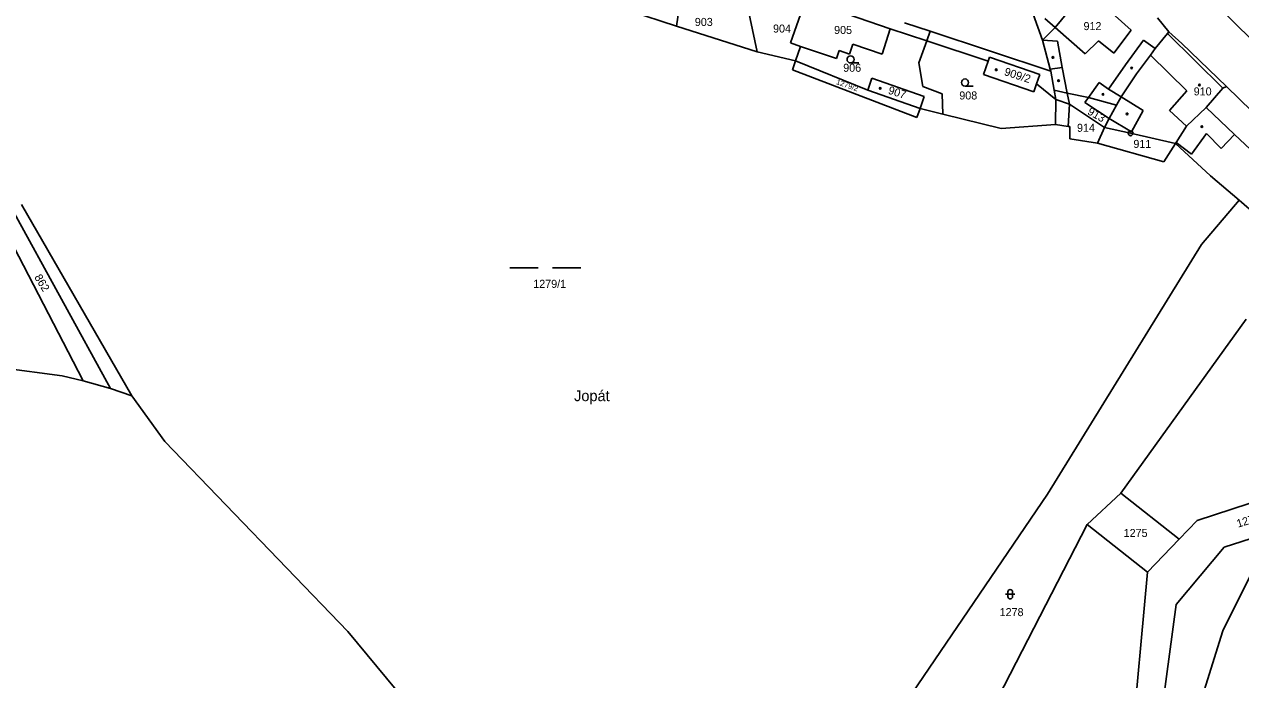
# Model space of a CAD drawing. Extents: x -779596 to -776743, y -1030330 to -1024513.
# Drawn here: x -777792.7 to -777535.2, y -1025704.2 to -1025565.5 of the extents above; entities that cross this region are included whole.
import ezdxf

# ---------------------------------------------------------------- set-up
doc = ezdxf.new("R2010")
doc.units = 0
for name, color, linetype in [('hranice parcel', 7, 'Continuous'), ('hranice vnitřní', 7, 'Continuous'), ('kultura', 7, 'Continuous'), ('Kód', 7, 'Continuous'), ('názvosloví', 7, 'Continuous'), ('č_ parcel šipka', 7, 'Continuous'), ('č_pacel stav_', 7, 'Continuous'), ('č_parcel poz_', 7, 'Continuous')]:
    doc.layers.add(name, color=color, linetype=linetype)

msp = doc.modelspace()

# ---------------------------------------------------------------- linework, layer by layer
at = {"layer": 'hranice parcel'}
for points in [[(-777582.41, -1025554.07), (-777577.17, -1025568.88)], [(-777654.61, -1025565.88), (-777653.62, -1025559.2)], [(-777639.53, -1025562.02), (-777637.56, -1025571.33)], [(-777625.22, -1025561.06), (-777609.4, -1025566.46)], [(-777540.06, -1025561.64), (-777529.23, -1025572.36)], [(-777664.61, -1025562.69), (-777654.61, -1025565.88)], [(-777628.41, -1025563.46), (-777630.48, -1025569.46)], [(-777606.38, -1025565.2), (-777600.96, -1025566.99)], [(-777574.49, -1025566.17), (-777571.8, -1025562.91)], [(-777552.8, -1025564.12), (-777550.41, -1025567.13)], [(-777654.61, -1025565.88), (-777637.56, -1025571.33)], [(-777611.12, -1025571.82), (-777609.4, -1025566.46)], [(-777609.4, -1025566.46), (-777601.67, -1025569.02)], [(-777600.96, -1025566.99), (-777575.38, -1025575.43)], [(-777577.17, -1025568.88), (-777574.49, -1025566.17)], [(-777553.26, -1025570.62), (-777550.67, -1025567.45)], [(-777550.67, -1025567.45), (-777550.41, -1025567.13)], [(-777550.41, -1025567.13), (-777547.67, -1025569.59)], [(-777630.48, -1025569.46), (-777628.39, -1025570.18)], [(-777629.45, -1025573.27), (-777628.39, -1025570.18)], [(-777628.39, -1025570.18), (-777620.79, -1025572.77)], [(-777618.04, -1025571.83), (-777617.33, -1025569.74)], [(-777617.33, -1025569.74), (-777611.12, -1025571.82)], [(-777603.3, -1025573.69), (-777601.67, -1025569.02)], [(-777601.67, -1025569.02), (-777588.66, -1025573.31)], [(-777577.17, -1025568.88), (-777575.49, -1025575)], [(-777547.67, -1025569.59), (-777538.2, -1025578.69)], [(-777637.56, -1025571.33), (-777629.45, -1025573.27)], [(-777620.79, -1025572.77), (-777620.22, -1025571.09)], [(-777620.22, -1025571.09), (-777618.04, -1025571.83)], [(-777588.66, -1025573.31), (-777588.37, -1025572.46)], [(-777588.37, -1025572.46), (-777577.74, -1025576.12)], [(-777557.24, -1025575.97), (-777554.3, -1025572.02)], [(-777554.3, -1025572.02), (-777553.26, -1025570.62)], [(-777630.09, -1025575.12), (-777629.45, -1025573.27)], [(-777630.09, -1025575.12), (-777603.74, -1025585.23)], [(-777629.45, -1025573.27), (-777614.15, -1025579.43)], [(-777603.3, -1025573.69), (-777602.45, -1025578.67)], [(-777589.64, -1025576.15), (-777588.66, -1025573.31)], [(-777575.49, -1025575), (-777575.38, -1025575.43)], [(-777575.38, -1025575.43), (-777574.65, -1025579.44)], [(-777614.15, -1025579.43), (-777613.25, -1025576.88)], [(-777613.25, -1025576.88), (-777602.18, -1025580.79)], [(-777589.64, -1025576.15), (-777579.01, -1025579.81)], [(-777578.42, -1025578.11), (-777577.74, -1025576.12)], [(-777560.51, -1025580.84), (-777557.24, -1025575.97)], [(-777614.15, -1025579.43), (-777603.07, -1025583.34)], [(-777602.45, -1025578.67), (-777598.36, -1025580.19)], [(-777598.36, -1025580.19), (-777598.27, -1025584.51)], [(-777579.01, -1025579.81), (-777578.42, -1025578.11)], [(-777578.42, -1025578.11), (-777574.3, -1025581.41)], [(-777574.65, -1025579.44), (-777574.3, -1025581.41)], [(-777574.65, -1025579.44), (-777571.89, -1025580.1)], [(-777571.89, -1025580.1), (-777567.4, -1025581)], [(-777542.48, -1025583.15), (-777538.93, -1025579.03)], [(-777538.93, -1025579.03), (-777538.2, -1025578.69)], [(-777538.2, -1025578.69), (-777530.17, -1025586.49)], [(-777603.07, -1025583.34), (-777602.18, -1025580.79)], [(-777574.36, -1025586.7), (-777574.3, -1025581.41)], [(-777574.3, -1025581.41), (-777571.41, -1025582.44)], [(-777571.41, -1025582.44), (-777564.05, -1025587.33)], [(-777567.4, -1025581), (-777561.47, -1025582.59)], [(-777563, -1025585.41), (-777561.47, -1025582.59)], [(-777561.47, -1025582.59), (-777560.51, -1025580.84)], [(-777546.64, -1025587.05), (-777542.48, -1025583.15)], [(-777603.74, -1025585.23), (-777603.07, -1025583.34)], [(-777603.07, -1025583.34), (-777598.27, -1025584.51)], [(-777598.27, -1025584.51), (-777585.9, -1025587.54)], [(-777564.05, -1025587.33), (-777563, -1025585.41)], [(-777585.9, -1025587.54), (-777574.36, -1025586.7)], [(-777574.36, -1025586.7), (-777571.69, -1025587.12)], [(-777571.69, -1025587.12), (-777571.34, -1025587.17)], [(-777571.39, -1025589.74), (-777571.34, -1025587.17)], [(-777565.53, -1025590.66), (-777564.05, -1025587.33)], [(-777564.05, -1025587.33), (-777558.48, -1025588.58)], [(-777548.83, -1025590.54), (-777546.64, -1025587.05)], [(-777571.39, -1025589.74), (-777565.53, -1025590.66)], [(-777565.53, -1025590.66), (-777551.46, -1025594.59)], [(-777558.48, -1025588.58), (-777548.99, -1025590.72)], [(-777551.46, -1025594.59), (-777548.99, -1025590.72)], [(-777548.99, -1025590.72), (-777548.83, -1025590.54)], [(-777548.99, -1025590.72), (-777541.57, -1025597.55)], [(-777541.57, -1025597.55), (-777535.52, -1025602.74)], [(-777543.49, -1025612.09), (-777535.52, -1025602.74)], [(-777535.52, -1025602.74), (-777531.73, -1025606)], [(-777795.23, -1025604.74), (-777774.45, -1025642.57)], [(-777798.19, -1025606.43), (-777780.25, -1025640.96)], [(-777576.1, -1025664.95), (-777543.49, -1025612.09)], [(-777560.53, -1025664.74), (-777534.02, -1025627.9)], [(-777797.48, -1025638.2), (-777784.69, -1025639.9)], [(-777784.69, -1025639.9), (-777780.25, -1025640.96)], [(-777780.25, -1025640.96), (-777774.45, -1025642.57)], [(-777774.45, -1025642.57), (-777769.99, -1025644.12)], [(-777769.99, -1025644.12), (-777762.96, -1025653.78)], [(-777762.96, -1025653.78), (-777724.21, -1025693.97)], [(-777614.31, -1025721.16), (-777576.1, -1025664.95)], [(-777567.68, -1025671.35), (-777560.53, -1025664.74)], [(-777560.53, -1025664.74), (-777548.21, -1025674.48)], [(-777544.4, -1025670.53), (-777522.37, -1025663.34)], [(-777548.21, -1025674.48), (-777544.4, -1025670.53)], [(-777538.69, -1025676.12), (-777519.95, -1025670.16)], [(-777599.05, -1025732.25), (-777567.68, -1025671.35)], [(-777567.68, -1025671.35), (-777554.94, -1025681.46)], [(-777554.94, -1025681.46), (-777548.21, -1025674.48)], [(-777548.85, -1025688.26), (-777538.69, -1025676.12)], [(-777558.4, -1025719.12), (-777554.94, -1025681.46)], [(-777538.93, -1025693.87), (-777532.71, -1025681.22)], [(-777553.05, -1025719.83), (-777548.85, -1025688.26)], [(-777724.21, -1025693.97), (-777704.15, -1025718.28)], [(-777547.54, -1025721.37), (-777538.93, -1025693.87)]]:
    msp.add_lwpolyline(points, dxfattribs=at)
at = {"layer": 'hranice vnitřní'}
for points in [[(-777567.89, -1025558.18), (-777558.36, -1025566.74)], [(-777576.66, -1025564.29), (-777574.49, -1025566.17)], [(-777601.67, -1025569.02), (-777600.96, -1025566.99)], [(-777574.49, -1025566.17), (-777568.08, -1025571.76)], [(-777562.04, -1025571.63), (-777558.36, -1025566.74)], [(-777550.67, -1025567.45), (-777538.93, -1025579.03)], [(-777577.17, -1025568.88), (-777573.95, -1025569.08)], [(-777573.95, -1025569.08), (-777572.99, -1025574.68)], [(-777568.08, -1025571.76), (-777565.31, -1025569)], [(-777565.31, -1025569), (-777562.04, -1025571.63)], [(-777559.59, -1025574.06), (-777555.76, -1025568.86)], [(-777555.76, -1025568.86), (-777553.26, -1025570.62)], [(-777554.3, -1025572.02), (-777546.58, -1025579.62)], [(-777575.49, -1025575), (-777572.99, -1025574.68)], [(-777572.99, -1025574.68), (-777571.89, -1025580.1)], [(-777563.17, -1025579.21), (-777559.59, -1025574.06)], [(-777567.4, -1025581), (-777565.14, -1025577.83)], [(-777565.14, -1025577.83), (-777563.17, -1025579.21)], [(-777571.89, -1025580.1), (-777571.41, -1025582.44)], [(-777563.17, -1025579.21), (-777560.51, -1025580.84)], [(-777550.26, -1025583.73), (-777546.58, -1025579.62)], [(-777571.69, -1025587.12), (-777571.41, -1025582.44)], [(-777568.15, -1025582.05), (-777567.4, -1025581)], [(-777568.15, -1025582.05), (-777563, -1025585.41)], [(-777560.51, -1025580.84), (-777555.83, -1025583.72)], [(-777542.48, -1025583.15), (-777536.49, -1025588.81)], [(-777563, -1025585.41), (-777558.3, -1025588.26)], [(-777558.3, -1025588.26), (-777555.83, -1025583.72)], [(-777550.26, -1025583.73), (-777546.64, -1025587.05)], [(-777548.83, -1025590.54), (-777545.61, -1025592.97)], [(-777545.61, -1025592.97), (-777542.44, -1025588.59)], [(-777542.44, -1025588.59), (-777539.3, -1025591.81)], [(-777539.3, -1025591.81), (-777536.49, -1025588.81)], [(-777536.49, -1025588.81), (-777529.67, -1025595.25)], [(-777793.31, -1025603.64), (-777769.99, -1025644.12)]]:
    msp.add_lwpolyline(points, dxfattribs=at)
at = {"layer": 'kultura'}
for points in [[(-777617.78, -1025573.7), (-777616.03, -1025573.7)], [(-777593.55, -1025578.58), (-777591.8, -1025578.58)], [(-777689.9, -1025617.04), (-777683.9, -1025617.04)], [(-777680.9, -1025617.04), (-777674.9, -1025617.04)], [(-777584.98, -1025686.12), (-777582.98, -1025686.12)], [(-777584.48, -1025686.62), (-777584.48, -1025685.62)], [(-777583.48, -1025685.62), (-777583.48, -1025686.62)]]:
    msp.add_lwpolyline(points, dxfattribs=at)
for centre, radius in [((-777617.78, -1025572.95), 0.75), ((-777574.95, -1025572.52), 0.175), ((-777586.95, -1025575.14), 0.175), ((-777558.27, -1025574.76), 0.175), ((-777593.55, -1025577.83), 0.75), ((-777573.74, -1025577.43), 0.175), ((-777611.51, -1025579.06), 0.175), ((-777564.34, -1025580.33), 0.175), ((-777543.91, -1025578.35), 0.175), ((-777559.22, -1025584.47), 0.175), ((-777543.4, -1025587.16), 0.175)]:
    msp.add_circle(centre, radius, dxfattribs=at)
for centre, start, end in [((-777583.98, -1025685.62), 0.101, 180.00143), ((-777583.98, -1025686.62), 180.10243, 0.00286)]:
    msp.add_arc(centre, 0.5, start, end, dxfattribs=at)
at = {"layer": 'Kód'}
for radius in [0.5, 0.032]:
    msp.add_circle((-777558.48, -1025588.58), radius, dxfattribs=at)

# ---------------------------------------------------------------- texts
at = {"layer": 'názvosloví'}
msp.add_text('Jopát', height=2.3, dxfattribs=at).set_placement((-777676.32, -1025645.26))
at = {"layer": 'č_ parcel šipka'}
msp.add_text('1273', height=1.7, rotation=17.40014, dxfattribs=at).set_placement((-777535.739, -1025672.04))
at = {"layer": 'č_pacel stav_'}
for s, p in [('912', (-777568.46, -1025566.74)), ('905', (-777621.27, -1025567.56)), ('910', (-777545.13, -1025580.56))]:
    msp.add_text(s, height=1.7, dxfattribs=at).set_placement(p)
for s, rotation, p in [('909/2', 342.10272, (-777585.389, -1025576.222)), ('907', 342.20272, (-777609.959, -1025580.161))]:
    msp.add_text(s, height=1.7, rotation=rotation, dxfattribs=at).set_placement(p)
at = {"layer": 'č_parcel poz_'}
for s, p in [('903', (-777650.76, -1025565.86)), ('904', (-777634.2, -1025567.26)), ('906', (-777619.34, -1025575.56)), ('908', (-777594.76, -1025581.42)), ('914', (-777569.84, -1025588.26)), ('911', (-777557.9, -1025591.67)), ('1279/1', (-777684.97, -1025621.28)), ('1275', (-777559.96, -1025674)), ('1278', (-777586.22, -1025690.75))]:
    msp.add_text(s, height=1.7, dxfattribs=at).set_placement(p)
for s, height, rotation, p in [('1279/2', 1.14, 340.70271, (-777620.936, -1025578.138)), ('913', 1.7, 330.30263, (-777567.778, -1025584.446)), ('862', 1.7, 301.20239, (-777790.676, -1025619.027))]:
    msp.add_text(s, height=height, rotation=rotation, dxfattribs=at).set_placement(p)

doc.saveas('drawing.dxf')
